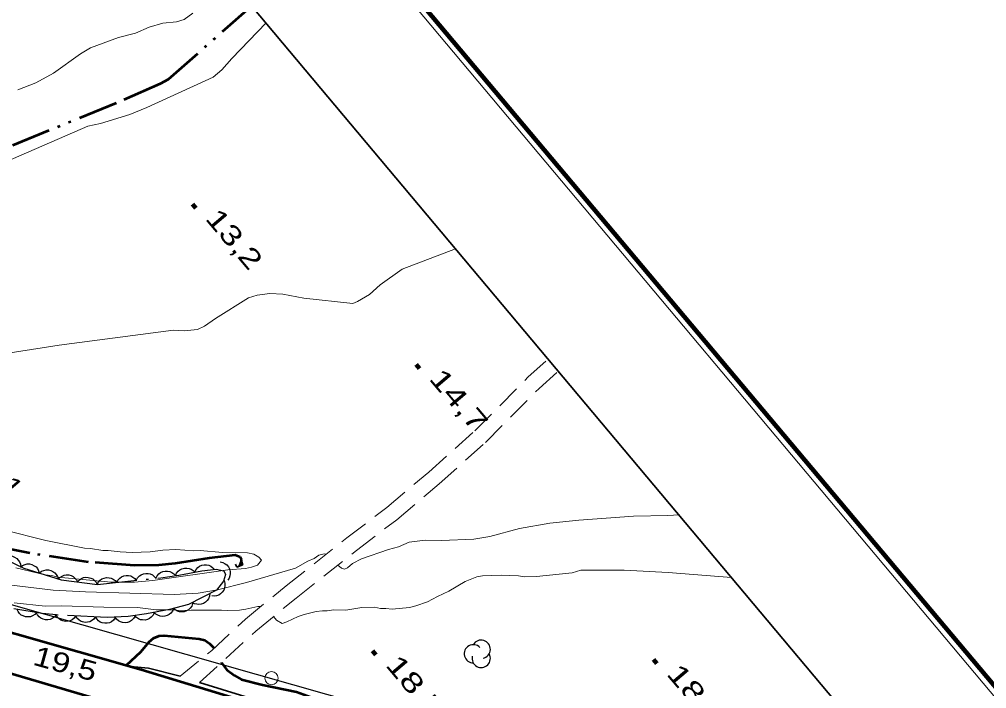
# Model space of a CAD drawing. Extents: x 386081 to 389416, y 5130568 to 5134082.
# Drawn here: x 388600.6 to 388747.8, y 5132455.1 to 5132556.9 of the extents above; entities that cross this region are included whole.
import ezdxf

# ---------------------------------------------------------------- set-up
doc = ezdxf.new("R2010")
doc.units = 0
doc.header["$LTSCALE"] = 1.2
for name, pattern in [('DASH_DOUBLE_DOT', [9.2, 5, -1.2, 0.3, -1.2, 0.3, -1.2]), ('DOT_DASHED', [7.7, 5, -1.2, 0.3, -1.2]), ('LONG_DASHED', [7.5, 6, -1.5]), ('MEDIUM_DASHED', [4.5, 3, -1.5])]:
    doc.linetypes.add(name, pattern=pattern)
for name, color, linetype, lineweight in [('1', 7, 'Continuous', 53), ('19', 7, 'Continuous', 13), ('2', 7, 'Continuous', 13), ('21', 7, 'LONG_DASHED', 35), ('26', 7, 'Continuous', 35), ('3', 7, 'Continuous', 140), ('36', 7, 'Continuous', 13), ('4', 7, 'DASH_DOUBLE_DOT', 53), ('44', 7, 'Continuous', 25), ('60', 7, 'Continuous', 13)]:
    doc.layers.add(name, color=color, linetype=linetype, lineweight=lineweight)

msp = doc.modelspace()

# ---------------------------------------------------------------- linework, layer by layer
at = {"layer": '1'}
for points in [[(388616.92, 5132458.65), (388619.12, 5132460.68), (388620.37, 5132462.21), (388621.03, 5132462.76), (388621.87, 5132463.13), (388622.64, 5132463.2), (388627.98, 5132462.68), (388628.82, 5132462.45), (388629.54, 5132461.97), (388630.2, 5132461.3), (388630.23, 5132461.23)], [(388631.36, 5132459.06), (388631.4, 5132459), (388632.19, 5132457.98), (388633.33, 5132457.07), (388634.41, 5132456.48), (388637.64, 5132455.65), (388642.79, 5132454.59), (388645, 5132453.78), (388654.96, 5132451.4), (388658.29, 5132450.97), (388659.97, 5132451.11), (388663.66, 5132451.78), (388664.5, 5132452.29), (388667.46, 5132453.61), (388708.81, 5132447.7), (388715.56, 5132447.13), (388716.67, 5132447.22)]]:
    msp.add_lwpolyline(points, dxfattribs=at)
at = {"layer": '19', "linetype": 'MEDIUM_DASHED'}
for points in [[(388625.06, 5132456.99), (388629.89, 5132460.92), (388635.01, 5132465.65), (388641.22, 5132470.74), (388650.43, 5132478.01), (388656.54, 5132482.65), (388662.93, 5132488.04), (388669.92, 5132494.3), (388678.05, 5132502.5), (388681.1, 5132505.24)], [(388628.05, 5132456.04), (388636.59, 5132463.84), (388642.72, 5132468.87), (388651.9, 5132476.13), (388658.04, 5132480.78), (388664.5, 5132486.23), (388671.58, 5132492.55), (388679.72, 5132500.76), (388682.65, 5132503.4)]]:
    msp.add_lwpolyline(points, dxfattribs=at)
at = {"layer": '2'}
for points in [[(388627, 5132557.84), (388625.71, 5132556.87), (388624.51, 5132556.53), (388622.45, 5132556.32), (388620.39, 5132555.73), (388618.27, 5132554.8), (388615.69, 5132554.12), (388611.44, 5132552.59), (388609.92, 5132551.65), (388605.81, 5132548.73), (388603.13, 5132547.26), (388600.39, 5132546.18)], [(388590.35, 5132531.68), (388611.03, 5132540.68), (388612.94, 5132541.08), (388617.43, 5132542.41), (388620.01, 5132543.5), (388630.1, 5132548.13), (388631.43, 5132549.23), (388632.95, 5132550.96), (388638.15, 5132556.38)], [(388598.22, 5132506.04), (388606.65, 5132507.33), (388624.08, 5132509.63), (388625.67, 5132509.5), (388627.73, 5132509.71), (388628.79, 5132510.24), (388630.44, 5132511.41), (388635.47, 5132514.55), (388636.79, 5132514.97), (388638.75, 5132515.19), (388640.7, 5132515.08), (388643.91, 5132514.51), (388651.36, 5132513.67), (388652.1, 5132513.96), (388653.88, 5132515.05), (388655.55, 5132516.53), (388658.87, 5132518.88), (388667.01, 5132522.01)], [(388649.08, 5132473.9), (388649.63, 5132473.41), (388650.11, 5132473.29), (388650.53, 5132473.48), (388651.31, 5132474.15), (388652.69, 5132474.83), (388656.82, 5132476.26), (388658.32, 5132476.69), (388659.96, 5132477.4), (388662.39, 5132477.66), (388664.87, 5132477.61), (388669.78, 5132477.82), (388672.22, 5132478.26), (388676.76, 5132479.43), (388681.36, 5132480.26), (388685.77, 5132480.74), (388694.09, 5132481.34), (388699.29, 5132481.41), (388701.03, 5132481.51)], [(388600.07, 5132473.47), (388604.53, 5132472.4), (388605.49, 5132472.28), (388606.46, 5132472.04), (388614.59, 5132471.3), (388618.14, 5132471.27), (388620.91, 5132471.53), (388632.33, 5132473.19), (388635.04, 5132473.39), (388635.94, 5132473.58), (388636.84, 5132473.89), (388637.44, 5132474.62), (388637.08, 5132475.11), (388636.29, 5132475.53), (388635.33, 5132475.77), (388631.54, 5132475.81), (388628.11, 5132476.09), (388627.15, 5132476.08), (388624.44, 5132476.25), (388622.45, 5132476.18), (388620.53, 5132475.92), (388617.76, 5132475.78), (388615.95, 5132475.89), (388614.15, 5132476.12), (388613.3, 5132476.12), (388611.44, 5132476.41), (388610.53, 5132476.46), (388604.63, 5132477.65), (388598.18, 5132479.25)], [(388589.2, 5132472.04), (388605.75, 5132470.08), (388610.69, 5132469.82), (388624.19, 5132469.4), (388627.83, 5132469.61), (388630.77, 5132470.13), (388635.17, 5132471.23), (388642.66, 5132473.42), (388644.5, 5132474.48), (388645.49, 5132474.88), (388646.2, 5132475.4), (388646.98, 5132475.59), (388647.28, 5132475.53)], [(388639.29, 5132466.06), (388639.76, 5132465.49), (388640.6, 5132465.01), (388641.32, 5132465.26), (388643.05, 5132466.06), (388643.95, 5132466.37), (388645.81, 5132466.81), (388646.77, 5132466.94), (388647.48, 5132466.94), (388648.44, 5132467.07), (388650.3, 5132467.02), (388652.75, 5132467.46), (388654.67, 5132467.48), (388655.57, 5132467.3), (388656.41, 5132467.31), (388657.37, 5132467.19), (388660, 5132467.45), (388660.96, 5132467.7), (388662.75, 5132468.32), (388664.24, 5132469.12), (388665.98, 5132469.92), (388668.49, 5132471.4), (388670.22, 5132472.08), (388671.11, 5132472.26), (388673.93, 5132472.34), (388676.56, 5132472.24), (388677.52, 5132472.12), (388679.31, 5132472.14), (388684.75, 5132472.72), (388686.07, 5132473.14), (388692.69, 5132473.11), (388699.37, 5132472.76), (388709.02, 5132472.01)], [(388599.84, 5132468.13), (388604.53, 5132467.63), (388607.04, 5132467.69), (388613.48, 5132467.48), (388618.58, 5132467.46), (388621.41, 5132467.07), (388623.2, 5132467.09), (388625.96, 5132466.98), (388626.74, 5132467.05), (388631.36, 5132467.02), (388632.26, 5132466.96), (388634.12, 5132467.04), (388635.08, 5132467.16), (388636.93, 5132467.6), (388637.39, 5132467.6)]]:
    msp.add_lwpolyline(points, dxfattribs=at)
at = {"layer": '21', "linetype": 'Continuous', "lineweight": 53}
for points in [[(388191.48, 5132611.97), (388201.34, 5132608.24), (388228.73, 5132598.22), (388268.27, 5132585.17), (388287.74, 5132578.66), (388303.84, 5132573.63), (388321.27, 5132567.92), (388340.39, 5132560.41), (388359.24, 5132552.66), (388386.08, 5132541.24), (388413.51, 5132528.97), (388446.14, 5132514.94), (388481.46, 5132500.28), (388528.45, 5132480.9), (388560.87, 5132469.08), (388592.98, 5132459.29), (388624.84, 5132449.91), (388649.31, 5132442.21), (388698.24, 5132426.15), (388719.57, 5132420.8), (388747.92, 5132415.16), (388759.06, 5132412.44)], [(388752.35, 5132420.42), (388746.56, 5132421.72), (388723.84, 5132426.42), (388706.19, 5132430.3), (388688.75, 5132435.61), (388650.33, 5132448.25), (388633.46, 5132453.57), (388619.16, 5132457.98), (388581.01, 5132468.83), (388558.46, 5132476.36), (388537.23, 5132484.09), (388513.45, 5132493.63), (388486.44, 5132504.88), (388466.69, 5132512.98), (388443.12, 5132522.9), (388422.08, 5132531.86), (388395.19, 5132543.69), (388370.98, 5132554.57), (388349.79, 5132563.34), (388333.23, 5132569.83), (388319.55, 5132574.91)]]:
    msp.add_lwpolyline(points, dxfattribs=at)
at = {"layer": '21'}
for points in [[(388617.51, 5132458.45), (388620.28, 5132458.2), (388625.07, 5132457)], [(388628.05, 5132456.04), (388635.52, 5132453.7), (388649.02, 5132449.62), (388663.34, 5132445.07), (388669.41, 5132442.95), (388675.87, 5132440.87), (388682.77, 5132438.44), (388695.8, 5132434.01), (388703.82, 5132431.76), (388714.64, 5132429.01), (388725.62, 5132426.7), (388748.27, 5132422.34), (388751.32, 5132421.65)]]:
    msp.add_lwpolyline(points, dxfattribs=at)
at = {"layer": '26'}
for p, q in [((388634.64, 5132473.93), (388634.47, 5132474.4)), ((388633.69, 5132473.58), (388633.52, 5132474.05)), ((388634.64, 5132473.93), (388633.69, 5132473.58))]:
    msp.add_line(p, q, dxfattribs=at)
at = {"layer": '3'}
for p, q in [((388626.95, 5132528.77), (388627.46, 5132528.16)), ((388661, 5132504.42), (388661.51, 5132503.81)), ((388654.38, 5132460.86), (388654.89, 5132460.25)), ((388697.15, 5132459.51), (388697.66, 5132458.9))]:
    msp.add_line(p, q, dxfattribs=at)
at = {"layer": '36', "lineweight": 25}
msp.add_lwpolyline([(388287.89, 5132574.37), (388317.1, 5132565.88), (388359.16, 5132547.34), (388422.11, 5132519.87), (388495.36, 5132488.91), (388546.21, 5132468.63), (388599.35, 5132467.9), (388679.46, 5132445.13), (388742.17, 5132427.49), (388747.41, 5132426.3)], dxfattribs=at)
at = {"layer": '36'}
msp.add_circle((388638.988, 5132456.68), 1, dxfattribs=at)
at = {"layer": '4'}
for points in [[(388635.98, 5132558.96), (388623.24, 5132547.73), (388622.03, 5132547.09), (388615.32, 5132544.15), (388595.32, 5132535.98)], [(388634.17, 5132473.76), (388634.41, 5132474.42), (388634.42, 5132474.76), (388634.21, 5132475.09), (388633.45, 5132475.42), (388629.49, 5132474.92), (388624.31, 5132474.13), (388621.83, 5132473.87), (388618.13, 5132473.84), (388611.11, 5132474.34), (388602.21, 5132475.69), (388592.35, 5132477.63)]]:
    msp.add_lwpolyline(points, dxfattribs=at)
at = {"layer": '44'}
for points in [[(388598.11, 5132474.96), (388598.47, 5132475.17), (388598.86, 5132475.26), (388599.19, 5132475.3), (388599.54, 5132475.23), (388599.88, 5132475.1), (388600.2, 5132474.88), (388600.44, 5132474.66), (388600.62, 5132474.36), (388600.76, 5132474.02), (388600.81, 5132473.66)], [(388631.17, 5132474.38), (388631.58, 5132474.29), (388631.94, 5132474.1), (388632.21, 5132473.91), (388632.42, 5132473.63), (388632.59, 5132473.3), (388632.68, 5132472.92), (388632.72, 5132472.6), (388632.65, 5132472.25), (388632.52, 5132471.91), (388632.32, 5132471.61)], [(388600.78, 5132473.59), (388601.11, 5132473.85), (388601.49, 5132473.99), (388601.81, 5132474.07), (388602.16, 5132474.06), (388602.52, 5132473.98), (388602.86, 5132473.8), (388603.14, 5132473.62), (388603.36, 5132473.35), (388603.54, 5132473.03), (388603.64, 5132472.68)], [(388603.64, 5132472.68), (388603.97, 5132472.94), (388604.35, 5132473.09), (388604.67, 5132473.17), (388605.02, 5132473.15), (388605.38, 5132473.07), (388605.72, 5132472.9), (388606, 5132472.72), (388606.22, 5132472.45), (388606.4, 5132472.13), (388606.5, 5132471.78)], [(388621.39, 5132471.87), (388621.57, 5132472.24), (388621.85, 5132472.54), (388622.11, 5132472.75), (388622.43, 5132472.89), (388622.79, 5132472.97), (388623.17, 5132472.96), (388623.5, 5132472.91), (388623.81, 5132472.76), (388624.12, 5132472.55), (388624.36, 5132472.29)], [(388624.36, 5132472.27), (388624.53, 5132472.65), (388624.8, 5132472.96), (388625.05, 5132473.17), (388625.36, 5132473.32), (388625.72, 5132473.42), (388626.1, 5132473.42), (388626.43, 5132473.39), (388626.75, 5132473.26), (388627.06, 5132473.06), (388627.32, 5132472.8)], [(388627.31, 5132472.86), (388627.5, 5132473.23), (388627.78, 5132473.52), (388628.04, 5132473.73), (388628.37, 5132473.86), (388628.73, 5132473.93), (388629.11, 5132473.92), (388629.43, 5132473.87), (388629.75, 5132473.71), (388630.05, 5132473.49), (388630.29, 5132473.22)], [(388606.48, 5132471.69), (388606.76, 5132472.01), (388607.11, 5132472.22), (388607.41, 5132472.36), (388607.75, 5132472.4), (388608.12, 5132472.39), (388608.49, 5132472.28), (388608.79, 5132472.15), (388609.06, 5132471.92), (388609.3, 5132471.64), (388609.46, 5132471.32)], [(388609.46, 5132471.32), (388609.74, 5132471.63), (388610.08, 5132471.85), (388610.38, 5132471.99), (388610.73, 5132472.03), (388611.1, 5132472.02), (388611.47, 5132471.91), (388611.77, 5132471.78), (388612.04, 5132471.55), (388612.28, 5132471.27), (388612.44, 5132470.95)], [(388612.44, 5132470.93), (388612.63, 5132471.3), (388612.92, 5132471.59), (388613.18, 5132471.79), (388613.51, 5132471.92), (388613.87, 5132471.99), (388614.26, 5132471.96), (388614.58, 5132471.91), (388614.89, 5132471.75), (388615.19, 5132471.53), (388615.42, 5132471.25)], [(388615.42, 5132471.25), (388615.62, 5132471.62), (388615.9, 5132471.91), (388616.17, 5132472.11), (388616.49, 5132472.24), (388616.86, 5132472.31), (388617.24, 5132472.28), (388617.56, 5132472.23), (388617.87, 5132472.07), (388618.17, 5132471.85), (388618.4, 5132471.57)], [(388618.4, 5132471.57), (388618.6, 5132471.94), (388618.89, 5132472.23), (388619.15, 5132472.43), (388619.48, 5132472.55), (388619.84, 5132472.63), (388620.22, 5132472.6), (388620.54, 5132472.55), (388620.86, 5132472.39), (388621.15, 5132472.17), (388621.39, 5132471.89)], [(388631.77, 5132471.54), (388631.89, 5132471.14), (388631.89, 5132470.73), (388631.85, 5132470.41), (388631.71, 5132470.08), (388631.5, 5132469.78), (388631.22, 5132469.52), (388630.95, 5132469.33), (388630.62, 5132469.22), (388630.25, 5132469.17), (388629.89, 5132469.2)], [(388629.59, 5132469.56), (388629.54, 5132469.15), (388629.38, 5132468.77), (388629.21, 5132468.49), (388628.95, 5132468.26), (388628.63, 5132468.06), (388628.27, 5132467.94), (388627.95, 5132467.88), (388627.6, 5132467.92), (388627.24, 5132468.01), (388626.93, 5132468.19)], [(388603.23, 5132466.67), (388602.94, 5132466.36), (388602.59, 5132466.16), (388602.28, 5132466.04), (388601.93, 5132466), (388601.56, 5132466.03), (388601.2, 5132466.15), (388600.9, 5132466.29), (388600.64, 5132466.53), (388600.42, 5132466.82), (388600.26, 5132467.15)], [(388624.08, 5132467.27), (388623.92, 5132466.88), (388623.66, 5132466.57), (388623.41, 5132466.35), (388623.09, 5132466.2), (388622.74, 5132466.1), (388622.36, 5132466.09), (388622.03, 5132466.11), (388621.71, 5132466.25), (388621.39, 5132466.44), (388621.14, 5132466.7)], [(388626.98, 5132468.05), (388626.84, 5132467.66), (388626.6, 5132467.33), (388626.36, 5132467.09), (388626.06, 5132466.92), (388625.71, 5132466.8), (388625.33, 5132466.77), (388625, 5132466.78), (388624.67, 5132466.89), (388624.34, 5132467.07), (388624.07, 5132467.3)], [(388606.2, 5132466.31), (388605.93, 5132465.99), (388605.59, 5132465.76), (388605.29, 5132465.62), (388604.95, 5132465.57), (388604.58, 5132465.58), (388604.21, 5132465.68), (388603.9, 5132465.8), (388603.63, 5132466.02), (388603.39, 5132466.3), (388603.22, 5132466.62)], [(388609.2, 5132466.15), (388608.95, 5132465.82), (388608.62, 5132465.58), (388608.33, 5132465.42), (388607.98, 5132465.35), (388607.61, 5132465.33), (388607.24, 5132465.42), (388606.93, 5132465.52), (388606.65, 5132465.73), (388606.39, 5132465.99), (388606.2, 5132466.3)], [(388612.19, 5132466), (388611.94, 5132465.67), (388611.61, 5132465.43), (388611.32, 5132465.27), (388610.98, 5132465.2), (388610.61, 5132465.18), (388610.24, 5132465.27), (388609.93, 5132465.37), (388609.64, 5132465.58), (388609.38, 5132465.84), (388609.2, 5132466.15)], [(388615.19, 5132465.85), (388614.94, 5132465.51), (388614.61, 5132465.27), (388614.32, 5132465.12), (388613.98, 5132465.04), (388613.61, 5132465.03), (388613.23, 5132465.11), (388612.92, 5132465.22), (388612.64, 5132465.43), (388612.38, 5132465.69), (388612.19, 5132466)], [(388618.19, 5132466.09), (388617.97, 5132465.74), (388617.66, 5132465.47), (388617.39, 5132465.28), (388617.05, 5132465.18), (388616.69, 5132465.13), (388616.31, 5132465.18), (388615.99, 5132465.25), (388615.69, 5132465.43), (388615.41, 5132465.67), (388615.19, 5132465.96)], [(388621.14, 5132466.65), (388620.96, 5132466.27), (388620.69, 5132465.97), (388620.44, 5132465.76), (388620.11, 5132465.62), (388619.76, 5132465.53), (388619.37, 5132465.54), (388619.05, 5132465.58), (388618.73, 5132465.73), (388618.42, 5132465.93), (388618.18, 5132466.2)]]:
    msp.add_lwpolyline(points, dxfattribs=at)
at = {"layer": '44', "linetype": 'DOT_DASHED'}
msp.add_lwpolyline([(388598.54, 5132474.75), (388601.31, 5132473.42), (388606.98, 5132471.63), (388612.51, 5132470.94), (388622.13, 5132471.97), (388624.89, 5132472.36), (388628.38, 5132472.99), (388630.54, 5132473.25), (388631.74, 5132473.01), (388631.96, 5132472.48), (388631.67, 5132471.42), (388630.6, 5132470.08), (388626.35, 5132467.89), (388623.47, 5132467.15), (388619.97, 5132466.47), (388617.19, 5132466.05), (388613.95, 5132465.91), (388606.25, 5132466.3), (388604.08, 5132466.53), (388599.76, 5132467.23)], dxfattribs=at)
at = {"layer": '44'}
for centre, start, end in [((388670.911, 5132461.087), 282.26917, 149.72626), ((388670.911, 5132461.087), 282.26917, 149.72626), ((388669.715, 5132460.392), 44.11537, 269.80396), ((388669.715, 5132460.392), 44.11537, 269.80396), ((388670.911, 5132459.696), 166.93686, 29.62122), ((388670.911, 5132459.696), 166.93686, 29.62122)]:
    msp.add_arc(centre, 1.391, start, end, dxfattribs=at)
at = {"layer": '60'}
msp.add_line((387383.05, 5134080.13), (389414.21, 5131662), dxfattribs=at)
at = {"layer": '60', "lineweight": 158}
msp.add_lwpolyline([(386081.46, 5132988.14), (387383.17, 5134081.54), (389415.62, 5131661.88), (388113.9, 5130568.48)], close=True, dxfattribs=at)
at = {"layer": '60', "lineweight": 35}
msp.add_lwpolyline([(386109.63, 5132985.69), (387380.72, 5134053.36), (389052.99, 5132062.51), (387781.9, 5130994.83)], close=True, dxfattribs=at)

# ---------------------------------------------------------------- texts
at = {"layer": '3'}
for s, rotation, width, p in [('13,2   ', 310.294, 1.35, (388628.78, 5132526.55)), ('14,7   ', 310.294, 1.4, (388662.83, 5132502.2)), ('15,1   ', 310.294, 1.1, (388593.55, 5132490.46)), ('19,5   ', 344.405, 1.25, (388602.51, 5132458.77)), ('18,5   ', 310.294, 1.4, (388656.21, 5132458.64)), ('18,5   ', 310.294, 1.4, (388698.98, 5132457.29))]:
    msp.add_text(s, height=3, rotation=rotation, dxfattribs=dict(at, width=width)).set_placement(p)

doc.saveas('drawing.dxf')
